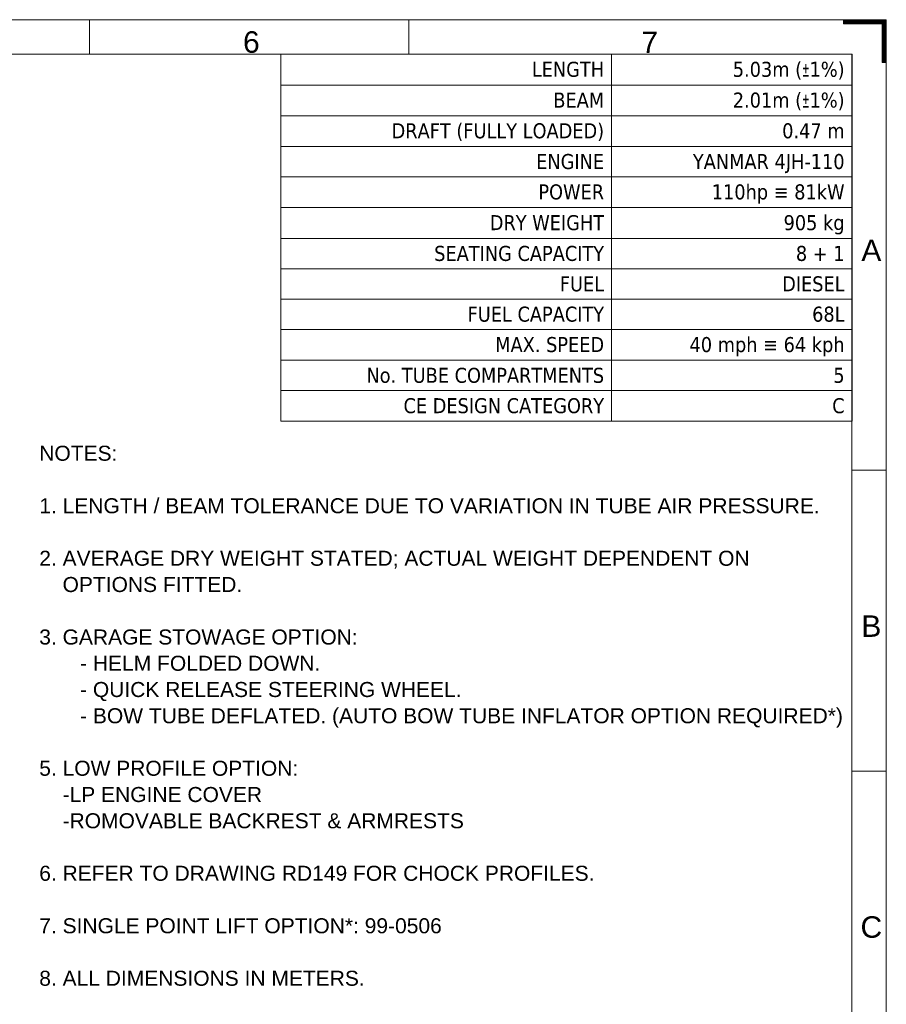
# Model space of a CAD drawing. Header units: millimetres. Extents: x 0 to 594, y 0 to 420.
# Tile 420 of 420: x 392 to 594, y 191 to 420. Entities that reach past the tile are written whole.
import ezdxf

# ---------------------------------------------------------------- set-up
doc = ezdxf.new("R2010")
doc.units = ezdxf.units.MM
doc.layers.add('1', color=7, linetype='Continuous', true_color=0xffffff)
doc.layers.add('256', color=7, linetype='Continuous', true_color=0xffffff)
doc.styles.add('Arial Unicode MS', font='txt')
doc.styles.add('Tahoma', font='txt')

# ---------------------------------------------------------------- blocks, each defined once
blk = doc.blocks.new('HATCH3')
at = {"color": 163, "lineweight": 13}
for p, q in [((584, 419.98988), (594, 419.98988)), ((584, 419.94755), (594, 419.94755)), ((584, 419.90522), (594, 419.90522)), ((584, 419.86289), (594, 419.86289)), ((584, 419.82056), (594, 419.82056)), ((584, 419.77823), (594, 419.77823)), ((584, 419.7359), (594, 419.7359)), ((584, 419.69357), (594, 419.69357)), ((584, 419.65124), (594, 419.65124)), ((584, 419.60891), (594, 419.60891)), ((584, 419.56658), (594, 419.56658)), ((584, 419.52425), (594, 419.52425)), ((584, 419.48192), (594, 419.48192)), ((584, 419.43959), (594, 419.43959)), ((584, 419.39726), (594, 419.39726)), ((584, 419.35493), (594, 419.35493)), ((584, 419.3126), (594, 419.3126)), ((584, 419.27027), (594, 419.27027)), ((584, 419.22794), (594, 419.22794)), ((584, 419.18561), (594, 419.18561)), ((584, 419.14328), (594, 419.14328)), ((584, 419.10095), (594, 419.10095)), ((584, 419.05862), (594, 419.05862)), ((584, 419.01629), (594, 419.01629)), ((593, 418.97396), (594, 418.97396)), ((593, 418.93163), (594, 418.93163)), ((593, 418.8893), (594, 418.8893)), ((593, 418.84697), (594, 418.84697)), ((593, 418.80464), (594, 418.80464)), ((593, 418.76231), (594, 418.76231)), ((593, 418.71998), (594, 418.71998)), ((593, 418.67765), (594, 418.67765)), ((593, 418.63532), (594, 418.63532)), ((593, 418.59299), (594, 418.59299)), ((593, 418.55066), (594, 418.55066)), ((593, 418.50833), (594, 418.50833)), ((593, 418.466), (594, 418.466)), ((593, 418.42367), (594, 418.42367)), ((593, 418.38134), (594, 418.38134)), ((593, 418.33901), (594, 418.33901)), ((593, 418.29668), (594, 418.29668)), ((593, 418.25435), (594, 418.25435)), ((593, 418.21202), (594, 418.21202)), ((593, 418.16969), (594, 418.16969)), ((593, 418.12736), (594, 418.12736)), ((593, 418.08503), (594, 418.08503)), ((593, 418.0427), (594, 418.0427)), ((593, 418.00037), (594, 418.00037)), ((593, 417.95804), (594, 417.95804)), ((593, 417.91571), (594, 417.91571)), ((593, 417.87338), (594, 417.87338)), ((593, 417.83105), (594, 417.83105)), ((593, 417.78872), (594, 417.78872)), ((593, 417.74639), (594, 417.74639)), ((593, 417.70406), (594, 417.70406)), ((593, 417.66173), (594, 417.66173)), ((593, 417.6194), (594, 417.6194)), ((593, 417.57707), (594, 417.57707)), ((593, 417.53474), (594, 417.53474)), ((593, 417.49241), (594, 417.49241)), ((593, 417.45008), (594, 417.45008)), ((593, 417.40775), (594, 417.40775)), ((593, 417.36542), (594, 417.36542)), ((593, 417.32309), (594, 417.32309)), ((593, 417.28076), (594, 417.28076)), ((593, 417.23843), (594, 417.23843)), ((593, 417.1961), (594, 417.1961)), ((593, 417.15377), (594, 417.15377)), ((593, 417.11144), (594, 417.11144)), ((593, 417.06911), (594, 417.06911)), ((593, 417.02678), (594, 417.02678)), ((593, 416.98445), (594, 416.98445)), ((593, 416.94212), (594, 416.94212)), ((593, 416.89979), (594, 416.89979)), ((593, 416.85746), (594, 416.85746)), ((593, 416.81513), (594, 416.81513)), ((593, 416.7728), (594, 416.7728)), ((593, 416.73047), (594, 416.73047)), ((593, 416.68814), (594, 416.68814)), ((593, 416.64581), (594, 416.64581)), ((593, 416.60348), (594, 416.60348)), ((593, 416.56115), (594, 416.56115)), ((593, 416.51882), (594, 416.51882)), ((593, 416.47649), (594, 416.47649)), ((593, 416.43416), (594, 416.43416)), ((593, 416.39183), (594, 416.39183)), ((593, 416.3495), (594, 416.3495)), ((593, 416.30717), (594, 416.30717)), ((593, 416.26484), (594, 416.26484)), ((593, 416.22251), (594, 416.22251)), ((593, 416.18018), (594, 416.18018)), ((593, 416.13785), (594, 416.13785)), ((593, 416.09552), (594, 416.09552)), ((593, 416.05319), (594, 416.05319)), ((593, 416.01086), (594, 416.01086)), ((593, 415.96853), (594, 415.96853)), ((593, 415.9262), (594, 415.9262)), ((593, 415.88387), (594, 415.88387)), ((593, 415.84154), (594, 415.84154)), ((593, 415.79921), (594, 415.79921)), ((593, 415.75688), (594, 415.75688)), ((593, 415.71455), (594, 415.71455)), ((593, 415.67222), (594, 415.67222)), ((593, 415.62989), (594, 415.62989)), ((593, 415.58756), (594, 415.58756)), ((593, 415.54523), (594, 415.54523)), ((593, 415.5029), (594, 415.5029)), ((593, 415.46057), (594, 415.46057)), ((593, 415.41824), (594, 415.41824)), ((593, 415.37591), (594, 415.37591)), ((593, 415.33358), (594, 415.33358)), ((593, 415.29125), (594, 415.29125)), ((593, 415.24892), (594, 415.24892)), ((593, 415.20659), (594, 415.20659)), ((593, 415.16426), (594, 415.16426)), ((593, 415.12193), (594, 415.12193)), ((593, 415.0796), (594, 415.0796)), ((593, 415.03727), (594, 415.03727)), ((593, 414.99494), (594, 414.99494)), ((593, 414.95261), (594, 414.95261)), ((593, 414.91028), (594, 414.91028)), ((593, 414.86795), (594, 414.86795)), ((593, 414.82562), (594, 414.82562)), ((593, 414.78329), (594, 414.78329)), ((593, 414.74096), (594, 414.74096)), ((593, 414.69863), (594, 414.69863)), ((593, 414.6563), (594, 414.6563)), ((593, 414.61397), (594, 414.61397)), ((593, 414.57164), (594, 414.57164)), ((593, 414.52931), (594, 414.52931)), ((593, 414.48698), (594, 414.48698)), ((593, 414.44465), (594, 414.44465)), ((593, 414.40232), (594, 414.40232)), ((593, 414.35999), (594, 414.35999)), ((593, 414.31766), (594, 414.31766)), ((593, 414.27533), (594, 414.27533)), ((593, 414.233), (594, 414.233)), ((593, 414.19067), (594, 414.19067)), ((593, 414.14834), (594, 414.14834)), ((593, 414.10601), (594, 414.10601)), ((593, 414.06368), (594, 414.06368)), ((593, 414.02135), (594, 414.02135)), ((593, 413.97902), (594, 413.97902)), ((593, 413.93669), (594, 413.93669)), ((593, 413.89436), (594, 413.89436)), ((593, 413.85203), (594, 413.85203)), ((593, 413.8097), (594, 413.8097)), ((593, 413.76737), (594, 413.76737)), ((593, 413.72504), (594, 413.72504)), ((593, 413.68271), (594, 413.68271)), ((593, 413.64038), (594, 413.64038)), ((593, 413.59805), (594, 413.59805)), ((593, 413.55572), (594, 413.55572)), ((593, 413.51339), (594, 413.51339)), ((593, 413.47106), (594, 413.47106)), ((593, 413.42873), (594, 413.42873)), ((593, 413.3864), (594, 413.3864)), ((593, 413.34407), (594, 413.34407)), ((593, 413.30174), (594, 413.30174)), ((593, 413.25941), (594, 413.25941)), ((593, 413.21708), (594, 413.21708)), ((593, 413.17475), (594, 413.17475)), ((593, 413.13242), (594, 413.13242)), ((593, 413.09009), (594, 413.09009)), ((593, 413.04776), (594, 413.04776)), ((593, 413.00543), (594, 413.00543)), ((593, 412.9631), (594, 412.9631)), ((593, 412.92077), (594, 412.92077)), ((593, 412.87844), (594, 412.87844)), ((593, 412.83611), (594, 412.83611)), ((593, 412.79378), (594, 412.79378)), ((593, 412.75145), (594, 412.75145)), ((593, 412.70912), (594, 412.70912)), ((593, 412.66679), (594, 412.66679)), ((593, 412.62446), (594, 412.62446)), ((593, 412.58213), (594, 412.58213)), ((593, 412.5398), (594, 412.5398)), ((593, 412.49747), (594, 412.49747)), ((593, 412.45514), (594, 412.45514)), ((593, 412.41281), (594, 412.41281)), ((593, 412.37048), (594, 412.37048)), ((593, 412.32815), (594, 412.32815)), ((593, 412.28582), (594, 412.28582)), ((593, 412.24349), (594, 412.24349)), ((593, 412.20116), (594, 412.20116)), ((593, 412.15883), (594, 412.15883)), ((593, 412.1165), (594, 412.1165)), ((593, 412.07417), (594, 412.07417)), ((593, 412.03184), (594, 412.03184)), ((593, 411.98951), (594, 411.98951)), ((593, 411.94718), (594, 411.94718)), ((593, 411.90485), (594, 411.90485)), ((593, 411.86252), (594, 411.86252)), ((593, 411.82019), (594, 411.82019)), ((593, 411.77786), (594, 411.77786)), ((593, 411.73553), (594, 411.73553)), ((593, 411.6932), (594, 411.6932)), ((593, 411.65087), (594, 411.65087)), ((593, 411.60854), (594, 411.60854)), ((593, 411.56621), (594, 411.56621)), ((593, 411.52388), (594, 411.52388)), ((593, 411.48155), (594, 411.48155)), ((593, 411.43922), (594, 411.43922)), ((593, 411.39689), (594, 411.39689)), ((593, 411.35456), (594, 411.35456)), ((593, 411.31223), (594, 411.31223)), ((593, 411.2699), (594, 411.2699)), ((593, 411.22757), (594, 411.22757)), ((593, 411.18524), (594, 411.18524)), ((593, 411.14291), (594, 411.14291)), ((593, 411.10058), (594, 411.10058)), ((593, 411.05825), (594, 411.05825)), ((593, 411.01592), (594, 411.01592)), ((593, 410.97359), (594, 410.97359)), ((593, 410.93126), (594, 410.93126)), ((593, 410.88893), (594, 410.88893)), ((593, 410.8466), (594, 410.8466)), ((593, 410.80427), (594, 410.80427)), ((593, 410.76194), (594, 410.76194)), ((593, 410.71961), (594, 410.71961)), ((593, 410.67728), (594, 410.67728)), ((593, 410.63495), (594, 410.63495)), ((593, 410.59262), (594, 410.59262)), ((593, 410.55029), (594, 410.55029)), ((593, 410.50796), (594, 410.50796)), ((593, 410.46563), (594, 410.46563)), ((593, 410.4233), (594, 410.4233)), ((593, 410.38097), (594, 410.38097)), ((593, 410.33864), (594, 410.33864)), ((593, 410.29631), (594, 410.29631)), ((593, 410.25398), (594, 410.25398)), ((593, 410.21165), (594, 410.21165)), ((593, 410.16932), (594, 410.16932)), ((593, 410.12699), (594, 410.12699)), ((593, 410.08466), (594, 410.08466)), ((593, 410.04233), (594, 410.04233)), ((593, 410), (594, 410))]:
    blk.add_line(p, q, dxfattribs=at)
blk = doc.blocks.new('TabularNote3')
at = {"layer": '1', "color": 163, "linetype": 'Continuous', "lineweight": 18}
for p, q in [((-133, 0), (-56, 0)), ((-133, 0), (-133, -7.16)), ((-56, 0), (-56, -7.16)), ((-56, 0), (0, 0)), ((0, 0), (0, -7.16)), ((-133, -7.16), (-56, -7.16)), ((-133, -7.16), (-133, -14.31)), ((-56, -7.16), (0, -7.16)), ((-56, -7.16), (-56, -14.31)), ((0, -7.16), (0, -14.31)), ((-133, -14.31), (-56, -14.31)), ((-133, -14.31), (-133, -21.47)), ((-56, -14.31), (0, -14.31)), ((-56, -14.31), (-56, -21.47)), ((0, -14.31), (0, -21.47)), ((-133, -21.47), (-56, -21.47)), ((-133, -21.47), (-133, -28.54)), ((-56, -21.47), (0, -21.47)), ((-56, -21.47), (-56, -28.54)), ((0, -21.47), (0, -28.54)), ((-133, -28.54), (-56, -28.54)), ((-133, -28.54), (-133, -35.7)), ((-56, -28.54), (0, -28.54)), ((-56, -28.54), (-56, -35.7)), ((0, -28.54), (0, -35.7)), ((-133, -35.7), (-56, -35.7)), ((-133, -35.7), (-133, -42.86)), ((-56, -35.7), (0, -35.7)), ((-56, -35.7), (-56, -42.86)), ((0, -35.7), (0, -42.86)), ((-133, -42.86), (-56, -42.86)), ((-133, -42.86), (-133, -49.94)), ((-56, -42.86), (0, -42.86)), ((-56, -42.86), (-56, -49.94)), ((0, -42.86), (0, -49.94)), ((-133, -49.94), (-56, -49.94)), ((-133, -49.94), (-133, -57)), ((-56, -49.94), (0, -49.94)), ((-56, -49.94), (-56, -57)), ((0, -49.94), (0, -57)), ((-133, -57), (-56, -57)), ((-133, -57), (-133, -64.08)), ((-56, -57), (0, -57)), ((-56, -57), (-56, -64.08)), ((0, -57), (0, -64.08)), ((-133, -64.08), (-56, -64.08)), ((-133, -64.08), (-133, -71.24)), ((-56, -64.08), (0, -64.08)), ((-56, -64.08), (-56, -71.24)), ((0, -64.08), (0, -71.24)), ((-133, -71.24), (-56, -71.24)), ((-133, -71.24), (-133, -78.31)), ((-56, -71.24), (0, -71.24)), ((-56, -71.24), (-56, -78.31)), ((0, -71.24), (0, -78.31)), ((-133, -78.31), (-56, -78.31)), ((-133, -78.31), (-133, -85.38)), ((-56, -78.31), (0, -78.31)), ((-56, -78.31), (-56, -85.38)), ((0, -78.31), (0, -85.38)), ((-133, -85.38), (-56, -85.38)), ((-56, -85.38), (0, -85.38))]:
    blk.add_line(p, q, dxfattribs=at)
at = {"layer": '1', "color": 18, "linetype": 'Continuous', "lineweight": 13, "char_height": 3.5, "attachment_point": 3, "line_spacing_factor": 0.999701, "style": 'Tahoma'}
for s, insert in [('\\fTahoma|b0|i0;\\W1.0000;LENGTH', (-57.75, -1.75)), ('\\fTahoma|b0|i0;\\W1.0000;5.03m (\\W0.5000;%%p\\W1.0000;1%)', (-1.75, -1.75)), ('\\fTahoma|b0|i0;\\W1.0000;BEAM', (-57.75, -8.91)), ('\\fTahoma|b0|i0;\\W1.0000;2.01m (\\W0.5000;%%p\\W1.0000;1%)', (-1.75, -8.91)), ('\\fTahoma|b0|i0;\\W1.0000;DRAFT (FULLY LOADED)', (-57.75, -16.06)), ('\\fTahoma|b0|i0;\\W1.0000; 0.47 m', (-1.75, -16.06)), ('\\fTahoma|b0|i0;\\W1.0000;ENGINE', (-57.75, -23.22)), ('\\fTahoma|b0|i0;\\W1.0000;YANMAR 4JH-110', (-1.75, -23.22)), ('\\fTahoma|b0|i0;\\W1.0000;POWER', (-57.75, -30.29)), ('\\fTahoma|b0|i0;\\W1.0000;110hp ≡ 81kW', (-1.75, -30.29)), ('\\fTahoma|b0|i0;\\W1.0000;DRY WEIGHT', (-57.75, -37.45)), ('\\fTahoma|b0|i0;\\W1.0000;905 kg', (-1.75, -37.45)), ('\\fTahoma|b0|i0;\\W1.0000;SEATING CAPACITY', (-57.75, -44.61)), ('\\fTahoma|b0|i0;\\W1.0000;8 + 1', (-1.75, -44.61)), ('\\fTahoma|b0|i0;\\W1.0000;FUEL', (-57.75, -51.69)), ('\\fTahoma|b0|i0;\\W1.0000;DIESEL', (-1.75, -51.69)), ('\\fTahoma|b0|i0;\\W1.0000;FUEL CAPACITY', (-57.75, -58.75)), ('\\fTahoma|b0|i0;\\W1.0000;68L', (-1.75, -58.75)), ('\\fTahoma|b0|i0;\\W1.0000;MAX. SPEED', (-57.75, -65.83)), ('\\fTahoma|b0|i0;\\W1.0000;40 mph ≡ 64 kph', (-1.75, -65.83)), ('\\fTahoma|b0|i0;\\W1.0000;No. TUBE COMPARTMENTS', (-57.75, -72.99)), ('\\fTahoma|b0|i0;\\W1.0000;5', (-1.75, -72.99)), ('\\fTahoma|b0|i0;\\W1.0000;CE DESIGN CATEGORY', (-57.75, -80.06)), ('\\fTahoma|b0|i0;\\W1.0000;C', (-1.75, -80.06))]:
    blk.add_mtext(s, dxfattribs=dict(at, insert=insert))

msp = doc.modelspace()

# ---------------------------------------------------------------- linework, layer by layer
at = {"layer": '256', "color": 163, "linetype": 'Continuous', "lineweight": 18}
for p, q in [((0, 420), (594, 420)), ((408.469, 412), (408.469, 420)), ((482.781, 412), (482.781, 420)), ((584, 420), (594, 420)), ((584, 419), (584, 420)), ((586, 420), (594, 420)), ((594, 412), (594, 420)), ((594, 420), (594, 410)), ((594, 420), (594, 0)), ((593, 419), (584, 419)), ((593, 410), (593, 419)), ((8, 412), (586, 412)), ((586, 412), (586, 8)), ((594, 410), (593, 410)), ((586, 315.125), (594, 315.125)), ((586, 245.042), (594, 245.042))]:
    msp.add_line(p, q, dxfattribs=at)

# ---------------------------------------------------------------- block references
at = {"layer": '1', "color": 163, "linetype": 'Continuous', "lineweight": 18}
msp.add_blockref('TabularNote3', (586.029, 411.951), dxfattribs=at)
at = {"layer": '256', "color": 163, "linetype": 'Continuous', "lineweight": 13}
msp.add_blockref('HATCH3', (0, 0), dxfattribs=at)

# ---------------------------------------------------------------- texts
at = {"layer": '1', "color": 18, "linetype": 'Continuous', "lineweight": 13, "insert": (396.744, 195.042), "char_height": 3.5, "attachment_point": 7, "line_spacing_factor": 1.047437, "style": 'Arial Unicode MS'}
msp.add_mtext('\\fArial Unicode MS|b0|i0;\\W1.0000;NOTES:\\P\\P1. LENGTH / BEAM TOLERANCE DUE TO VARIATION IN TUBE AIR PRESSURE.\\P\\P2. AVERAGE DRY WEIGHT STATED; ACTUAL WEIGHT DEPENDENT ON \\P    OPTIONS FITTED.\\P\\P3. GARAGE STOWAGE OPTION:\\P       - HELM FOLDED DOWN.\\P       - QUICK RELEASE STEERING WHEEL.\\P       - BOW TUBE DEFLATED. (AUTO BOW TUBE INFLATOR OPTION REQUIRED*)\\P\\P5. LOW PROFILE OPTION:\\P    -LP ENGINE COVER\\P    -ROMOVABLE BACKREST & ARMRESTS\\P\\P6. REFER TO DRAWING RD149 FOR CHOCK PROFILES.\\P\\P7. SINGLE POINT LIFT OPTION*: 99-0506\\P\\P8. ALL DIMENSIONS IN METERS.', dxfattribs=at)
at = {"layer": '256', "color": 18, "linetype": 'Continuous', "lineweight": 13, "char_height": 5, "attachment_point": 7, "line_spacing_factor": 1.047437, "style": 'Arial Unicode MS'}
for s, insert in [('\\fArial Unicode MS|b0|i0;\\W1.0000;6', (444.198, 412.235)), ('\\fArial Unicode MS|b0|i0;\\W1.0000;7', (536.963, 412.245)), ('\\fArial Unicode MS|b0|i0;\\W1.0000;A', (588.186, 363.807)), ('\\fArial Unicode MS|b0|i0;\\W1.0000;B', (588.186, 276.328)), ('\\fArial Unicode MS|b0|i0;\\W1.0000;C', (587.993, 206.202))]:
    msp.add_mtext(s, dxfattribs=dict(at, insert=insert))

doc.saveas('drawing.dxf')
